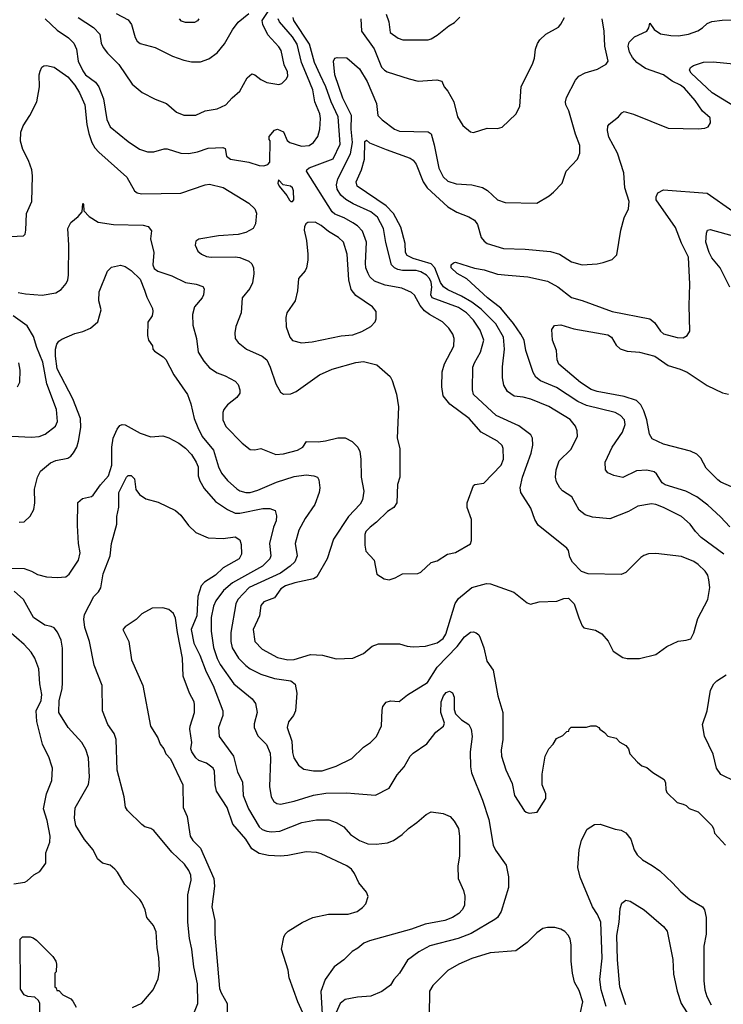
# Model space of a CAD drawing. Extents: x 997026 to 1115308, y 536381 to 619039.
# Tile 268 of 484: x 1065916 to 1070581, y 546909 to 553440. Entities that reach past the tile are written whole.
import ezdxf

# ---------------------------------------------------------------- set-up
doc = ezdxf.new("R2010")
doc.units = 0

msp = doc.modelspace()

# ---------------------------------------------------------------- linework, layer by layer
at = {"layer": '0CON20XD'}
for points in [[(1066303.9, 553453.9), (1066405, 553388.8), (1066447.1, 553345), (1066455.6, 553285), (1066470, 553255), (1066498, 553218), (1066572.9, 553142.9), (1066661.7, 553011.7), (1066727.7, 552957.7), (1066815, 552912), (1066890, 552885), (1066955, 552826.2), (1067005, 552806.2), (1067084.2, 552805.8), (1067145.6, 552834.4), (1067225, 552849.4), (1067282, 552875), (1067325, 552922.5), (1067375.7, 552965), (1067424.3, 553055), (1067455, 553080), (1067475, 553073.8), (1067514.3, 553044.3), (1067555, 553024), (1067635, 553011.2), (1067653.6, 553016.4), (1067683.3, 553045), (1067693.6, 553066.4), (1067691.2, 553095), (1067670.6, 553140.6), (1067648.9, 553235), (1067635, 553259.2), (1067560.5, 553340.5), (1067529.2, 553409.2), (1067524.7, 553435), (1067576, 553514)], [(1066555, 553481.1), (1066635, 553439.1), (1066657.4, 553407.4), (1066681.2, 553321.2), (1066695, 553298.6), (1066715, 553283.1), (1066814.6, 553254.6), (1066928.9, 553198.9), (1067005, 553171.4), (1067055, 553159.4), (1067115, 553160.6), (1067170.3, 553179.7), (1067225, 553220.8), (1067275, 553278.8), (1067328, 553372), (1067365, 553424), (1067435, 553481.5)], [(1068346, 553476), (1068363.3, 553425), (1068372.9, 553355), (1068425, 553317.5), (1068457.3, 553307.3), (1068625, 553307.5), (1068645, 553312.9), (1068685, 553337.1), (1068760.9, 553399.1), (1068799.1, 553420.9), (1068835, 553456.2)], [(1065815, 552000.5), (1065942.5, 552007.5), (1065951.7, 552018.3), (1065956.1, 552043.9), (1065961.4, 552155), (1065997.5, 552235), (1066000.9, 552405), (1065996.4, 552445), (1065975.5, 552505), (1065938, 552578), (1065921.2, 552635), (1065924.7, 552695), (1065939.1, 552735), (1065984.5, 552805), (1066030.6, 552895), (1066048.5, 552995), (1066045.7, 553075), (1066051.3, 553098.7), (1066064, 553125), (1066075.9, 553134.1), (1066095, 553136), (1066145, 553124.4), (1066235, 553060.5), (1066281.1, 553005), (1066313.1, 552955), (1066349.1, 552875), (1066361.3, 552745), (1066373.6, 552685), (1066395, 552625.7), (1066415, 552590.6), (1066440.9, 552560.9), (1066625.7, 552395), (1066678.1, 552305), (1066695, 552292.5), (1066724.6, 552284.6), (1066985, 552289.1), (1067145, 552343.9), (1067175, 552348.5), (1067266, 552326), (1067435, 552222.5), (1067475, 552185.8), (1067487.4, 552157.4), (1067480, 552085), (1067463.3, 552055), (1067415, 552029.2), (1067364.4, 552015.6), (1067235, 552006.7), (1067105, 551984.2), (1067085, 551971.2), (1067080, 551945), (1067096.7, 551905), (1067121.2, 551885), (1067155, 551868.9), (1067185, 551864.6), (1067345, 551867.5), (1067375, 551862.9), (1067435, 551839.2), (1067455, 551821.2), (1067466.9, 551795), (1067468.5, 551755), (1067458.8, 551695), (1067442.1, 551657.9), (1067391.4, 551595), (1067384.3, 551495.7), (1067350, 551405), (1067342.3, 551362.3), (1067344, 551325), (1067365, 551298.8), (1067420, 551255), (1067525, 551209.4), (1067554.3, 551185), (1067577.9, 551135), (1067615.4, 551025.4), (1067645, 550970), (1067665, 550956.7), (1067715, 550958.8), (1067750, 550975), (1067905, 551084.2), (1067987.4, 551122.6), (1068145, 551165.6), (1068195, 551171.9), (1068285, 551151.2), (1068372.7, 551072.7), (1068386.7, 551046.7), (1068414.2, 550955.8), (1068427, 550873), (1068420, 550665), (1068436.2, 550595), (1068436.2, 550405), (1068422.3, 550357.7), (1068416, 550235), (1068396.5, 550203.5), (1068355, 550178.6), (1068282.4, 550107.6), (1068239.4, 550075), (1068212.2, 550045), (1068204.4, 550025), (1068204.3, 549955), (1068211.2, 549915), (1068266.7, 549855), (1068285, 549762.5), (1068332.1, 549732.1), (1068365, 549724.3), (1068405, 549737.1), (1068455, 549763.8), (1068555, 549766.7), (1068575, 549776.7), (1068645, 549840), (1068685, 549850), (1068752.5, 549895), (1068805, 549906), (1068905, 549963.8), (1068912, 549985), (1068911.2, 550125), (1068884, 550204), (1068883.8, 550235), (1068925, 550350), (1068933.6, 550356.4), (1068994.3, 550365.7), (1069109.6, 550485), (1069123.1, 550525), (1069122.7, 550595), (1069114.4, 550615), (1069085, 550645.6), (1068975, 550703.3), (1068896.9, 550795), (1068768.9, 550888.9), (1068724.2, 550945), (1068715.8, 551005), (1068717.5, 551105), (1068732.4, 551157.6), (1068794.2, 551275), (1068796.9, 551325), (1068787.1, 551355), (1068760.8, 551395), (1068719.2, 551435), (1068633.6, 551483.6), (1068600.1, 551510.1), (1068572.5, 551545), (1068535, 551612.9), (1068515, 551631.5), (1068450.2, 551660.2), (1068339.8, 551679.8), (1068268.1, 551705), (1068237.5, 551735), (1068225.9, 551755.9), (1068211.8, 551795), (1068208.9, 551825), (1068214.7, 551965), (1068188.3, 552038.3), (1068155, 552072.5), (1068125, 552092.9), (1068067.5, 552125), (1068005, 552150), (1067987.5, 552165), (1067817.5, 552435), (1067820, 552445), (1067835, 552456.7), (1067995, 552517.9), (1068041.6, 552615), (1068027.7, 552795), (1067980.5, 552895), (1067945.1, 552995.1), (1067908.9, 553075), (1067871.7, 553155), (1067836.8, 553276.8), (1067733.7, 553435), (1067728.9, 553455)], [(1065905, 551630.8), (1065955, 551622.5), (1066065, 551613.1), (1066155, 551628.6), (1066190.2, 551649.8), (1066225, 551691.2), (1066235.6, 551715), (1066238.9, 551745), (1066242.9, 551945), (1066235.6, 552054.4), (1066254.5, 552095.5), (1066303.3, 552135), (1066330, 552165), (1066335, 552220), (1066340, 552215), (1066341.7, 552171.7), (1066376.7, 552135), (1066436.8, 552096.8), (1066537.7, 552082.3), (1066735, 552077.5), (1066768.8, 552068.8), (1066790.7, 552040.7), (1066784.1, 551985.9), (1066805.5, 551895), (1066799.6, 551815), (1066808.9, 551788.9), (1066832, 551772), (1066925, 551740.9), (1067015, 551696.5), (1067086.6, 551686.6), (1067130.7, 551670.7), (1067140, 551655), (1067134.3, 551615.7), (1067125.8, 551595), (1067074.5, 551535), (1067061.5, 551485), (1067063.6, 551415), (1067088.5, 551325), (1067098.6, 551235), (1067136.9, 551175), (1067175, 551131.9), (1067225, 551097.8), (1067277.8, 551077.8), (1067345, 551042), (1067365, 551020), (1067375.7, 550985), (1067375, 550962.5), (1067356, 550935), (1067293.3, 550885), (1067268.8, 550855), (1067262, 550835), (1067264.2, 550785), (1067282.6, 550742.6), (1067390.3, 550630.3), (1067445, 550590), (1067475, 550587.5), (1067515, 550596.2), (1067615, 550555.6), (1067665, 550559.5), (1067758.8, 550585), (1067793.8, 550605), (1067818.3, 550641.7), (1067895, 550639.4), (1067943.8, 550646.2), (1068025, 550665.7), (1068075, 550666), (1068121.7, 550641.7), (1068157.5, 550605), (1068170.8, 550575), (1068178.9, 550525), (1068180.5, 550405), (1068197.6, 550312.4), (1068190, 550255), (1068173.1, 550226.9), (1068095.6, 550145), (1067996.3, 549993.7), (1067954.3, 549865), (1067885.5, 549744.5), (1067865, 549731.9), (1067740, 549705), (1067678.6, 549685), (1067647.1, 549665), (1067606.7, 549605), (1067535, 549579.2), (1067515.7, 549555), (1067505.6, 549485), (1067463.8, 549396.2), (1067475, 549316.7), (1067524.7, 549264.7), (1067625, 549209.1), (1067694.7, 549194.7), (1067735, 549196.1), (1067845, 549228.9), (1067924.4, 549224.4), (1068015, 549200), (1068125, 549205.8), (1068195, 549236.2), (1068254.3, 549285.7), (1068295, 549300), (1068435, 549300), (1068485, 549284), (1068525, 549280.6), (1068607.5, 549285), (1068685, 549307.3), (1068725, 549335.6), (1068740.7, 549365), (1068803, 549567), (1068825, 549601.5), (1068915, 549674.5), (1069010.5, 549699.5), (1069038.3, 549698.3), (1069193, 549643), (1069281.2, 549571.2), (1069303.9, 549563.9), (1069360.5, 549579.5), (1069477.7, 549582.3), (1069525, 549600), (1069555, 549602.5), (1069593.3, 549565), (1069622.7, 549472.7), (1069645, 549420), (1069657, 549407), (1069735, 549390), (1069775, 549366.2), (1069818.8, 549318.8), (1069850.7, 549250.7), (1069915, 549210), (1069945, 549203.8), (1070025, 549203.8), (1070135, 549228.8), (1070207.7, 549282.3), (1070281.2, 549318.8), (1070336.1, 549323.9), (1070365.9, 549334.1), (1070385, 549372.5), (1070412.1, 549467.9), (1070478.8, 549595), (1070492.2, 549675), (1070485.4, 549725.4), (1070478.6, 549755), (1070462, 549782), (1070415, 549827.1), (1070385, 549846.7), (1070305, 549880.5), (1070135, 549900), (1070085, 549898), (1070055, 549886.2), (1070035, 549873.3), (1069935.9, 549774.1), (1069905, 549760), (1069685, 549763.8), (1069641.2, 549781.2), (1069581.2, 549841.2), (1069563.3, 549875), (1069555, 549920), (1069543.3, 549935), (1069355, 550088), (1069331.9, 550125), (1069305, 550201.2), (1069238.1, 550305), (1069234.5, 550335), (1069249.1, 550405), (1069308.1, 550565), (1069319.1, 550619.1), (1069317.1, 550665), (1069305, 550687.5), (1069226.6, 550746.6), (1069074.7, 550814.7), (1068926.2, 550955), (1068918.2, 550985), (1068921.8, 551135), (1068931.5, 551165), (1068971.5, 551235), (1068994.6, 551315), (1068969.7, 551379.7), (1068925, 551447.1), (1068877.7, 551495), (1068825, 551530.2), (1068652.1, 551595), (1068642.5, 551615), (1068648.5, 551665), (1068645, 551698.6), (1068633.7, 551723.7), (1068612.5, 551745), (1068575, 551767.6), (1068545, 551777.4), (1068455, 551777.5), (1068423.4, 551783.4), (1068400.6, 551795), (1068381.5, 551815), (1068342.8, 551962.8), (1068328.4, 552055), (1068289.5, 552129.5), (1068245.5, 552165), (1068128.1, 552218.1), (1068077.9, 552247.9), (1068045, 552275.4), (1068021.2, 552315), (1068017.3, 552345), (1068024.8, 552385), (1068109.2, 552550.8), (1068122, 552625), (1068113.9, 552715), (1068116, 552805), (1068058.7, 552918.7), (1068005.3, 553075), (1067997.1, 553165), (1068005, 553183.8), (1068020.5, 553189.5), (1068085, 553186.4), (1068169.6, 553115), (1068220.5, 553030.5), (1068281.2, 552885), (1068290, 552805), (1068319.2, 552775), (1068400.8, 552715), (1068435, 552699.6), (1068625, 552695.8), (1068643.4, 552683.4), (1068665, 552610), (1068695, 552456), (1068725, 552398.6), (1068755, 552369.4), (1068810.7, 552350.7), (1068915, 552345.7), (1068985, 552327.5), (1069017.8, 552307.8), (1069085, 552244.3), (1069135, 552227.5), (1069345, 552222.5), (1069427.5, 552272.5), (1069455, 552296.7), (1069513.6, 552356.4), (1069538.8, 552435), (1069613.8, 552515), (1069631.2, 552555), (1069630.8, 552605), (1069600.5, 552680.5), (1069556.9, 552835), (1069537.1, 552875), (1069534.3, 552895), (1069542.5, 552925), (1069601.7, 553038.3), (1069624.5, 553065.5), (1069665, 553088.6), (1069747.6, 553112.4), (1069804.2, 553145), (1069817.8, 553165), (1069795.4, 553264.6), (1069792, 553365), (1069777.8, 553445)], [(1066085.8, 553445), (1066165, 553370), (1066239.1, 553319.1), (1066274.5, 553285), (1066293.8, 553245), (1066304.6, 553165), (1066335, 553100), (1066353.6, 553075), (1066418.2, 553025), (1066440.7, 552995), (1066470.8, 552915), (1066495, 552778.8), (1066515, 552729.2), (1066635, 552631.4), (1066710.6, 552580.6), (1066762.6, 552562.6), (1066806.4, 552563.6), (1066875, 552584.4), (1066894.4, 552584.4), (1066985, 552554.5), (1067038.3, 552551.7), (1067095, 552563.5), (1067165, 552587.5), (1067263, 552593), (1067277.5, 552585), (1067286.7, 552535), (1067313.3, 552515), (1067435.5, 552495.5), (1067505, 552472.9), (1067535, 552470), (1067560.5, 552479.5), (1067574.2, 552495.8), (1067577.5, 552637.5), (1067570, 552645), (1067570, 552665), (1067605, 552706.7), (1067625, 552713.3), (1067665, 552696.7), (1067689.3, 552639.3), (1067707.5, 552625), (1067785, 552600.4), (1067835, 552605.5), (1067864.3, 552625), (1067893.1, 552665), (1067907.3, 552715), (1067910, 552785), (1067905.4, 552815), (1067874, 552895), (1067859.8, 552975), (1067825, 553061.5), (1067785.8, 553155.8), (1067756.6, 553276.6), (1067725, 553327.1), (1067638.4, 553425), (1067630.8, 553445)], [(1067104.2, 553445), (1067095, 553432.5), (1067075, 553422.2), (1067015, 553421.1), (1066989.3, 553429.3), (1066975, 553446.7)], [(1068178.5, 553445), (1068183.1, 553363.1), (1068265.9, 553245.9), (1068316.2, 553126.2), (1068334.6, 553104.6), (1068353.8, 553093.8), (1068497.6, 553047.6), (1068558.8, 553031.2), (1068681.2, 553041.2), (1068715, 553032.5), (1068730, 552995), (1068755.8, 552965.8), (1068795.8, 552895), (1068818.6, 552795), (1068855, 552738.8), (1068905, 552696.7), (1068925, 552691.2), (1069015, 552720), (1069085, 552718.8), (1069115, 552726.7), (1069205, 552813.3), (1069232, 552865), (1069242.1, 552997.9), (1069315.7, 553145), (1069329.2, 553185), (1069335.7, 553245), (1069348.7, 553281.3), (1069365, 553306), (1069405, 553344), (1069488.7, 553391.3), (1069505, 553410), (1069528, 553455)], [(1068345, 552578.1), (1068505, 552521.9), (1068525, 552508.6), (1068545, 552481.2), (1068590.9, 552365), (1068617.5, 552325), (1068755, 552197.9), (1068815, 552163.6), (1068895, 552132.5), (1068930.8, 552110.8), (1068950.8, 552080.8), (1068975.5, 551995), (1068995, 551970), (1069016, 551955), (1069125, 551922.7), (1069268.7, 551918.7), (1069435, 551902.5), (1069494.5, 551884.5), (1069575, 551834.2), (1069645, 551814.4), (1069745, 551820), (1069785, 551828.8), (1069845, 551850), (1069875, 551880), (1069901.2, 552045), (1069923.3, 552125), (1069952, 552185), (1069958.1, 552235), (1069928.9, 552325), (1069922.5, 552425), (1069880.4, 552555), (1069821.9, 552661.9), (1069812.7, 552705), (1069816.3, 552733.7), (1069823.8, 552746.2), (1069887.5, 552795), (1069908.3, 552821.7), (1069925, 552830), (1069985, 552814), (1070215, 552720), (1070415, 552716.7), (1070459.3, 552720.7), (1070480.7, 552729.3), (1070496.2, 552755), (1070495, 552790), (1070443.8, 552833.8), (1070394.5, 552905), (1070324.6, 552985), (1070298.2, 553005), (1070242.5, 553032.5), (1070185.2, 553075.2), (1070066.6, 553116.6), (1070008.1, 553155), (1069978.7, 553188.7), (1069958.5, 553225), (1069950.9, 553265), (1069958.1, 553291.9), (1069993.4, 553326.6), (1070073.8, 553365), (1070087.5, 553385), (1070095, 553417.5), (1070123.8, 553375), (1070165, 553346.9), (1070234.2, 553334.2), (1070285, 553332.9), (1070351.2, 553345), (1070412.8, 553367.2), (1070444.5, 553385.5), (1070475, 553414), (1070505, 553427.5), (1070575, 553436.9), (1070745, 553440)], [(1070685, 552847.2), (1070508.5, 552955), (1070368.8, 553085), (1070356.7, 553105), (1070365, 553122.5), (1070384.1, 553135.9), (1070451.1, 553158.9), (1070515, 553160), (1070765, 553135.3)], [(1070584, 549894), (1070434.7, 550004.7), (1070396.9, 550045), (1070362.5, 550095), (1070304.2, 550145), (1070186, 550205), (1070135, 550225.4), (1070105, 550230), (1070015, 550213.3), (1069952.6, 550177.4), (1069829.8, 550130.2), (1069715, 550141.5), (1069665, 550156.5), (1069625.9, 550185.9), (1069576.9, 550275), (1069515.4, 550315.4), (1069497.1, 550335), (1069475.6, 550375), (1069467.8, 550405), (1069473.5, 550455), (1069492.2, 550515), (1069570.5, 550589.5), (1069614.2, 550675), (1069613, 550713), (1069602.5, 550745), (1069565, 550788.6), (1069424, 550875), (1069305, 550922.7), (1069255, 550936.4), (1069195, 550943.5), (1069150.6, 550975), (1069126.7, 551015), (1069117.5, 551065), (1069117.6, 551137.6), (1069130.9, 551255), (1069123.6, 551335), (1069073.4, 551423.4), (1068975, 551521.1), (1068915, 551567), (1068846.4, 551606.4), (1068755, 551647.5), (1068727.1, 551667.1), (1068707.4, 551697.4), (1068668.2, 551795), (1068645, 551821.3), (1068525.1, 551855.1), (1068486.1, 551875), (1068475.3, 551895), (1068472, 551955), (1068444.1, 552065), (1068395.5, 552155.5), (1068345.5, 552205.5), (1068154.4, 552335), (1068146.7, 552365), (1068181.5, 552445), (1068201.8, 552515), (1068205, 552632.5), (1068215, 552640), (1068235, 552623.8), (1068345, 552578.1)], [(1067725, 552233.3), (1067733.3, 552245), (1067731.9, 552305), (1067725.6, 552325), (1067712.5, 552335), (1067663.8, 552343.8), (1067632.5, 552377.5), (1067627.5, 552355), (1067637.5, 552335), (1067686.7, 552275), (1067705, 552243.3), (1067715, 552233.8), (1067725, 552233.3)], [(1070625, 550075.8), (1070563.3, 550143.3), (1070479.6, 550219.6), (1070405, 550275.5), (1070332.6, 550312.6), (1070195.9, 550355.9), (1070177.1, 550367.1), (1070138, 550428), (1070122.2, 550442.2), (1070075, 550452.5), (1070005, 550447.7), (1069915, 550404.2), (1069855, 550415.8), (1069816.7, 550435), (1069801.2, 550455), (1069798, 550505), (1069845.5, 550605), (1069912.5, 550705), (1069930.9, 550755), (1069925.5, 550785), (1069899.4, 550815), (1069865, 550835.4), (1069675, 550881.4), (1069616.6, 550906.6), (1069475, 551000.9), (1069370, 551045), (1069338.5, 551068.5), (1069319.9, 551099.9), (1069272.9, 551245), (1069260, 551315), (1069240, 551355), (1069191.1, 551425), (1069106.2, 551526.2), (1069017.1, 551595), (1068881.7, 551721.7), (1068815.9, 551755.9), (1068776.7, 551795), (1068776.7, 551815), (1068791.7, 551828.3), (1068805, 551831.2), (1068931.4, 551791.4), (1068995, 551780.5), (1069085, 551752.9), (1069154.6, 551744.6), (1069285.5, 551734.5), (1069415, 551706.2), (1069485, 551669.1), (1069575, 551596.5), (1069645, 551577.5), (1069845, 551503.8), (1070093.3, 551455), (1070125, 551430.8), (1070164.6, 551374.6), (1070185, 551357.1), (1070275, 551332), (1070315, 551330), (1070342.5, 551345), (1070360, 551375), (1070356, 551545), (1070360.6, 551685), (1070350, 551865), (1070305, 551958.8), (1070265, 552062), (1070137.1, 552245), (1070135.8, 552265), (1070147.7, 552292.3), (1070185, 552312), (1070475, 552288.5), (1070645, 552169.1)], [(1067785.8, 551295.8), (1067855, 551304.4), (1068047, 551343), (1068125, 551350), (1068185, 551372.5), (1068244.1, 551405.9), (1068273.6, 551436.4), (1068280, 551455), (1068278.8, 551505), (1068256, 551535), (1068145, 551611.1), (1068115, 551650), (1068099.6, 551715), (1068088.2, 551885), (1068062.5, 551965), (1068030.6, 551995), (1067964.7, 552034.7), (1067915, 552075.6), (1067875, 552096), (1067826.1, 552093.9), (1067812.5, 552085), (1067803.6, 552066.4), (1067802, 552045), (1067817.8, 551975), (1067827.5, 551885), (1067826.7, 551845), (1067817.8, 551795), (1067808.1, 551775), (1067765.5, 551724.5), (1067757.8, 551642.2), (1067741.9, 551575), (1067688, 551495), (1067681.4, 551465), (1067683.7, 551403.7), (1067708.1, 551335), (1067725, 551312.5), (1067785.8, 551295.8)], [(1070625.4, 551665.4), (1070561.1, 551795), (1070505, 551860), (1070488.2, 551895), (1070466.7, 551965), (1070469.2, 552025), (1070475.9, 552044.1), (1070495, 552048), (1070662, 552002)], [(1065913, 550107), (1065945, 550110), (1065985, 550146.7), (1066009.3, 550190.7), (1066017.5, 550235), (1066014.7, 550325.3), (1066034.7, 550405.3), (1066054.5, 550445), (1066120.2, 550499.8), (1066155, 550516.5), (1066235, 550532.9), (1066254.5, 550545.5), (1066272.1, 550567.9), (1066294.3, 550605), (1066306.7, 550645), (1066321.2, 550735), (1066318.8, 550795), (1066269.2, 550925), (1066164.2, 551125), (1066152.6, 551207.4), (1066153.4, 551255), (1066161.5, 551288.5), (1066175, 551308), (1066195, 551320.8), (1066281.2, 551358.8), (1066335, 551371.2), (1066385, 551393.8), (1066433.6, 551436.4), (1066456, 551515), (1066440, 551575), (1066442.5, 551635), (1066498.7, 551771.3), (1066525, 551799.2), (1066585, 551812.9), (1066615, 551802.9), (1066656.1, 551776.1), (1066715, 551718.6), (1066744.4, 551645), (1066759.7, 551599.7), (1066796.7, 551525), (1066800, 551505), (1066793.6, 551476.4), (1066766.4, 551433.6), (1066763.8, 551345), (1066770, 551315), (1066795.9, 551275.9), (1066800, 551255), (1066810.5, 551240.5), (1066866.7, 551205), (1066885, 551186.7), (1066938, 551085), (1067028.6, 550955), (1067051.9, 550891.9), (1067073.5, 550795), (1067096.9, 550735), (1067126.9, 550675), (1067200.7, 550585), (1067233.6, 550473.6), (1067253.4, 550433.4), (1067293.9, 550383.9), (1067355, 550327.3), (1067376, 550315), (1067415, 550304.6), (1067445, 550304.7), (1067495, 550319.1), (1067618.4, 550371.6), (1067735, 550411.2), (1067815, 550420.5), (1067865.5, 550415.5), (1067890, 550405), (1067898.8, 550388.8), (1067905.8, 550335), (1067901.9, 550305), (1067873.3, 550225), (1067808.9, 550131.1), (1067767.1, 550055), (1067743.6, 549965), (1067756.5, 549885), (1067741.1, 549845), (1067710.5, 549815), (1067645, 549769.7), (1067437.3, 549675), (1067362, 549595), (1067350, 549565), (1067317.1, 549375), (1067315.9, 549315), (1067324.8, 549274.8), (1067367.5, 549205), (1067415.7, 549155.7), (1067445, 549134.6), (1067515, 549099.2), (1067605, 549071.5), (1067715, 549055.5), (1067741.9, 549031.9), (1067753.9, 548973.9), (1067744.6, 548855), (1067731.8, 548825), (1067698, 548782), (1067690, 548745), (1067720.9, 548655), (1067725, 548580), (1067734.4, 548545), (1067765.5, 548495.5), (1067800, 548470), (1067865, 548457.3), (1067921.7, 548458.3), (1068015, 548489.2), (1068119.1, 548540.9), (1068195, 548616), (1068241.2, 548645), (1068282, 548685), (1068314.2, 548755.8), (1068319.7, 548860.3), (1068324.4, 548885.6), (1068345.9, 548914.1), (1068375, 548923.3), (1068431.7, 548918.3), (1068487.7, 548962.3), (1068619.2, 549045), (1068684, 549146), (1068816.8, 549283.2), (1068865, 549346), (1068905, 549377.5), (1068925, 549380.8), (1068943.4, 549373.4), (1068959.5, 549359.5), (1068969.7, 549339.7), (1068993.6, 549273.6), (1069014.3, 549185), (1069056, 549125), (1069085.8, 548955), (1069118.6, 548845), (1069120, 548665), (1069107.5, 548595), (1069110, 548555), (1069138.6, 548465), (1069182.5, 548375), (1069197.5, 548295), (1069261.4, 548195), (1069275, 548182.9), (1069295, 548177.1), (1069346.2, 548183.8), (1069405.7, 548275), (1069404.2, 548305), (1069380.8, 548365), (1069380, 548435), (1069400, 548555), (1069424, 548605), (1069453.8, 548635), (1069475, 548672.5), (1069518.3, 548691.7), (1069545, 548720), (1069558.3, 548721.7), (1069560, 548735), (1069573, 548747), (1069675, 548747.5), (1069703.9, 548756.1), (1069736.1, 548756.1), (1069756.4, 548746.4), (1069763.6, 548733.6), (1069793, 548713), (1069815, 548687.5), (1069870, 548675), (1069895, 548647.5), (1069935.9, 548625.9), (1069953.6, 548603.6), (1069961.7, 548571.7), (1070013.3, 548515), (1070041.2, 548491.2), (1070075, 548480), (1070115, 548446.7), (1070189.5, 548399.5), (1070199.3, 548379.3), (1070200, 548335), (1070207.5, 548315), (1070275, 548247.5), (1070315, 548237.5), (1070335, 548227.5), (1070355, 548207.5), (1070415, 548186.7), (1070505.9, 548095.9), (1070516.4, 548076.4), (1070523.3, 548045), (1070595.8, 547965.8)], [(1065865, 550677.5), (1065995, 550671.1), (1066045, 550675.5), (1066085, 550690), (1066152.9, 550745), (1066166.4, 550775), (1066160.4, 550855), (1066095.9, 551025), (1066069, 551169), (1066028.8, 551265), (1066008.5, 551338.5), (1065965, 551410), (1065874, 551475)], [(1070635, 550341.5), (1070565, 550373.1), (1070545, 550388.6), (1070468.6, 550465), (1070432.4, 550532.4), (1070405, 550558.1), (1070365, 550577.5), (1070185.4, 550625.4), (1070110.6, 550660.6), (1070092, 550692), (1070073.6, 550785), (1070054.1, 550845), (1070033.8, 550885), (1070005, 550914.6), (1069925, 550941.8), (1069744.7, 550974.7), (1069705, 550987.5), (1069635, 551034.5), (1069492, 551155), (1069480, 551185), (1069476, 551245), (1069450, 551315), (1069444.2, 551385.8), (1069462.5, 551412.5), (1069505, 551415.7), (1069589.7, 551389.7), (1069815, 551350), (1069839.4, 551335), (1069870.3, 551280.3), (1069896.8, 551256.8), (1069945, 551242.3), (1070025, 551234.6), (1070128.3, 551208.3), (1070215, 551146.4), (1070295, 551122.9), (1070342.1, 551102.1), (1070474, 551014), (1070576.2, 550965), (1070615, 550956.2)], [(1065902.5, 551005), (1065916.2, 551035), (1065920.4, 551115), (1065910, 551165)], [(1065855, 549803.3), (1065945, 549799.2), (1065995, 549782), (1066035, 549760.8), (1066094.5, 549744.5), (1066165, 549740.5), (1066222.5, 549745), (1066245, 549762), (1066305.8, 549855), (1066316.9, 549905), (1066306.9, 549965), (1066300, 550085), (1066302.7, 550237.3), (1066332.5, 550265), (1066391.7, 550278.3), (1066403, 550287), (1066450.9, 550355), (1066505.4, 550415), (1066526.3, 550485), (1066528.2, 550605), (1066535.7, 550664.3), (1066562, 550725), (1066581.2, 550748.8), (1066595, 550756.2), (1066615, 550753.8), (1066715, 550697.1), (1066785, 550672.9), (1066865, 550679.2), (1066905, 550667.5), (1066972, 550632), (1067015, 550598.1), (1067055, 550555.8), (1067086.7, 550505), (1067098.5, 550475), (1067100.5, 550415), (1067110.5, 550380.5), (1067140.2, 550330.2), (1067215, 550244.4), (1067295, 550191.2), (1067345, 550166.9), (1067375, 550166.9), (1067527.6, 550197.6), (1067575, 550198.1), (1067610, 550185), (1067619.7, 550149.7), (1067615.8, 550115.8), (1067599.5, 550075), (1067572.1, 549965), (1067581.2, 549885), (1067575.8, 549864.2), (1067526.4, 549815), (1067326.1, 549703.9), (1067267.9, 549655), (1067215.6, 549585), (1067200.2, 549549.8), (1067186.8, 549475), (1067185.4, 549385), (1067201.9, 549275), (1067225, 549202.9), (1067245, 549163.5), (1067335.5, 549035), (1067457.5, 548935), (1067480.8, 548905), (1067490.8, 548845), (1067471.3, 548768.7), (1067471.4, 548745), (1067495, 548691.2), (1067552.4, 548632.4), (1067575.9, 548575.9), (1067580, 548535), (1067572.4, 548355), (1067583.8, 548285), (1067600.6, 548255), (1067620.7, 548240.7), (1067645, 548237.1), (1067735, 548255.9), (1067865, 548296.8), (1067945, 548310.4), (1068085, 548312.1), (1068137, 548307), (1068275, 548295.6), (1068366, 548344), (1068418.6, 548431.4), (1068465, 548484), (1068505, 548555.8), (1068525, 548575.7), (1068615, 548637.5), (1068676.2, 548713.8), (1068726, 548755), (1068732, 548775), (1068708, 548845), (1068710, 548915), (1068726.2, 548955), (1068745, 548976.7), (1068765, 548986.7), (1068786.7, 548975), (1068796.1, 548946.1), (1068796.7, 548865), (1068806.4, 548836.4), (1068845.9, 548795.9), (1068895, 548766.2), (1068910, 548735), (1068916.5, 548685), (1068902.9, 548585), (1068904.7, 548484.7), (1068912.7, 548445), (1068983.8, 548263.8), (1069026.5, 548135), (1069054.5, 547964.5), (1069071.1, 547931.1), (1069141.7, 547831.7), (1069156.7, 547755), (1069156.7, 547685), (1069109.4, 547525), (1069083.8, 547486.2), (1069067.6, 547472.4), (1068910.6, 547379.4), (1068824.1, 547345.9), (1068635, 547296.7), (1068563.3, 547256.7), (1068488.3, 547201.7), (1068435, 547116.2), (1068398, 547075), (1068375, 547036.2), (1068317.5, 546995), (1068245, 546964.2), (1068155, 546956.7), (1068075, 546941.4), (1068040, 546915), (1068013.5, 546855)], [(1067075, 546860), (1067096.9, 546915), (1067094.6, 547044.6), (1067071.7, 547158.3), (1067058.5, 547275), (1067042.1, 547345), (1067031.2, 547455), (1067030.9, 547635), (1067043.7, 547696.3), (1067052.7, 547732.7), (1067050, 547765), (1067037.4, 547797.4), (1067009.4, 547839.4), (1066925, 547917.5), (1066805, 548063.3), (1066785.9, 548075.9), (1066745, 548086.7), (1066725, 548101.2), (1066630, 548195), (1066616.8, 548216.8), (1066607.8, 548285), (1066563.4, 548463.4), (1066555.3, 548665.3), (1066542.2, 548705), (1066501.1, 548765), (1066464.3, 548855), (1066463, 549023), (1066409.6, 549159.6), (1066379.5, 549315), (1066348.9, 549408.9), (1066342.2, 549465), (1066345.6, 549495), (1066408, 549615), (1066438.8, 549645), (1066455, 549672.5), (1066469.2, 549765), (1066516.8, 549883.2), (1066524.2, 549965), (1066560, 550095), (1066560.8, 550145), (1066573, 550207), (1066574.4, 550305), (1066625, 550406.7), (1066635, 550416.7), (1066655, 550416.7), (1066676.7, 550395), (1066686.7, 550325), (1066710.5, 550290.5), (1066752.7, 550262.7), (1066835, 550240), (1066950, 550185), (1066985, 550153.8), (1067035.5, 550085.5), (1067085, 550038), (1067165, 550002.5), (1067265, 550000), (1067345, 550010), (1067375, 549990), (1067385, 549960), (1067387.1, 549895), (1067372.5, 549865), (1067265, 549804.4), (1067214.5, 549755), (1067140.8, 549709.2), (1067118.9, 549685), (1067097.5, 549615), (1067090.2, 549485), (1067053.7, 549395), (1067071, 549305), (1067110.3, 549225), (1067151.9, 549115), (1067200, 549025), (1067262.1, 548855), (1067262.5, 548825), (1067234.6, 548745), (1067238.6, 548685), (1067334.4, 548555), (1067359.7, 548449.7), (1067393.3, 548385), (1067397.9, 548295), (1067432.5, 548205), (1067505, 548086.9), (1067525, 548069.7), (1067555, 548057.3), (1067585, 548053.3), (1067641.9, 548058.1), (1067787.5, 548115), (1067885, 548132.9), (1067965, 548132.9), (1068015, 548115.8), (1068065, 548086.2), (1068110, 548035), (1068168.8, 547995), (1068225, 547973.5), (1068279.3, 547970.7), (1068355, 547980), (1068393.7, 547996.3), (1068452, 548035), (1068493.8, 548076.2), (1068550, 548115), (1068610.7, 548169.3), (1068644.3, 548185.7), (1068725, 548176), (1068770, 548155), (1068798, 548125), (1068826.3, 548076.3), (1068831.8, 548025), (1068831.8, 547895), (1068820.5, 547825), (1068823.3, 547745), (1068858.6, 547665), (1068866.8, 547626.8), (1068864.4, 547565.6), (1068849.4, 547535), (1068827.6, 547512.4), (1068786, 547485), (1068735, 547464.5), (1068605, 547441.5), (1068515, 547408.5), (1068235, 547331.4), (1068198.8, 547315), (1068159.1, 547280.9), (1068120.9, 547259.1), (1068065.5, 547204.5), (1068000.9, 547159.1), (1067942.1, 547075), (1067913.1, 546995), (1067922.6, 546845)], [(1066665, 546888.6), (1066725, 546917.1), (1066802, 547005), (1066835, 547077.5), (1066842.5, 547135), (1066839.7, 547219.7), (1066827.1, 547285), (1066821.2, 547391.2), (1066802.3, 547432.3), (1066760, 547485), (1066748.8, 547535), (1066726.2, 547585), (1066713.3, 547605), (1066614.2, 547704.2), (1066565, 547786.7), (1066546.7, 547805), (1066515, 547833.3), (1066465, 547846.7), (1066432, 547875), (1066403.6, 547933.6), (1066345, 548002), (1066288.6, 548095), (1066280, 548145), (1066285, 548212.5), (1066372.6, 548367.4), (1066379.5, 548415), (1066372.9, 548545), (1066355, 548600), (1066328.6, 548645), (1066237.5, 548745), (1066175.7, 548845), (1066176.9, 548925), (1066197.4, 549002.6), (1066201.1, 549045), (1066199.4, 549270.6), (1066190.4, 549325), (1066167.1, 549377.1), (1066145, 549406), (1066125, 549416), (1066083.2, 549423.2), (1066008, 549475), (1065942, 549595), (1065879.7, 549649.7)], [(1067845.8, 546735), (1067759.5, 546925), (1067702, 547085), (1067696.2, 547135), (1067651.2, 547275), (1067668.6, 547355), (1067677.1, 547375), (1067696, 547395), (1067788.8, 547451.2), (1067858.8, 547485), (1067963.6, 547506.4), (1068095, 547508.2), (1068154, 547526), (1068189.4, 547550.6), (1068212, 547575), (1068225.7, 547625), (1068216.7, 547653.3), (1068165.5, 547715), (1068137.2, 547777.2), (1068115.3, 547805.3), (1068085, 547827.5), (1067915, 547907.8), (1067885, 547916.7), (1067815, 547920.5), (1067693, 547897), (1067645, 547892.7), (1067565, 547896.9), (1067505, 547910), (1067455, 547940.8), (1067415, 548004), (1067328.9, 548105), (1067291.5, 548215), (1067222.1, 548322.1), (1067212.9, 548365), (1067208.6, 548455), (1067198.1, 548475), (1067155, 548508.9), (1067105, 548526), (1067084.3, 548544.3), (1067056.7, 548585), (1067050, 548605), (1067057.5, 548645), (1067043.8, 548735), (1067046.1, 548753.9), (1067076.2, 548845), (1067076.2, 548895), (1067073.3, 548915), (1067042.3, 548972.3), (1067000.8, 549085), (1066996.2, 549205), (1066962.1, 549375), (1066950.3, 549470.3), (1066935, 549501.2), (1066905, 549528), (1066865, 549540), (1066795, 549536), (1066725, 549500), (1066688.6, 549461.4), (1066615, 549414), (1066599.2, 549395), (1066640.6, 549315), (1066656.9, 549195), (1066732, 549025), (1066784, 548755), (1066833, 548677), (1066846.7, 548635), (1066872.5, 548605), (1066885, 548570), (1066917, 548537), (1066998.8, 548365), (1067000.8, 548215), (1067026.9, 548155), (1067046.2, 548025), (1067063.6, 547995), (1067115.9, 547945.9), (1067203.6, 547745), (1067207.6, 547692.4), (1067190.6, 547555), (1067209.5, 547465), (1067210, 547375), (1067241.8, 547015), (1067251.1, 546985), (1067291.4, 546915), (1067292, 546802)], [(1065877.7, 547707.7), (1065949.3, 547720.7), (1065965, 547727.5), (1066010.8, 547769.2), (1066049.7, 547790.3), (1066090, 547845), (1066088.8, 547915), (1066116.9, 547985), (1066119.1, 548025), (1066097.6, 548127.6), (1066073.5, 548205), (1066094.5, 548305), (1066130, 548395), (1066133.1, 548475), (1066128.1, 548495), (1066111.4, 548545), (1066068.5, 548635), (1066029.3, 548785), (1066026.2, 548855), (1066058.7, 548925), (1066064, 548964), (1066048.8, 549035), (1066043.6, 549135), (1066016, 549206), (1065993.1, 549245), (1065946.4, 549296.4), (1065843.8, 549385)], [(1070665, 548385.8), (1070564.5, 548434.5), (1070535.6, 548475.6), (1070515, 548567.5), (1070457.3, 548687.3), (1070444, 548765), (1070474.1, 548855.9), (1070497.3, 548992.7), (1070518, 549035), (1070538.8, 549055), (1070601.2, 549095)], [(1069804.6, 546895), (1069772.7, 547005), (1069762, 547075), (1069777.5, 547215), (1069769.6, 547455), (1069747.5, 547505), (1069714.5, 547555), (1069633.1, 547753.1), (1069617.2, 547817.2), (1069625.5, 547935), (1069641.1, 547998.9), (1069678.3, 548071.7), (1069727.3, 548102.7), (1069765, 548104.3), (1069865, 548070.8), (1069905, 548064.2), (1069935, 548046), (1069969.2, 548005), (1069989.5, 547935), (1070010.5, 547900.5), (1070045, 547868.6), (1070110.5, 547830.5), (1070160, 547795), (1070245.5, 547715.5), (1070298.8, 547655), (1070358.8, 547605), (1070443.3, 547555), (1070455.9, 547535.9), (1070467.1, 547485), (1070467.1, 547375), (1070453.1, 547295), (1070453.1, 547065), (1070460, 547005), (1070471.7, 546961.7), (1070501.5, 546905)], [(1069936.2, 546906.2), (1069896, 547025), (1069880, 547205), (1069874.7, 547365), (1069890.4, 547455), (1069897.8, 547545), (1069908.8, 547581.2), (1069935, 547599.4), (1069964.5, 547594.5), (1070056.1, 547536.1), (1070185.3, 547425.3), (1070209.5, 547395), (1070246.9, 547206.9), (1070250.5, 547109.5), (1070276, 546996), (1070301.5, 546915), (1070373.8, 546805)], [(1069633.8, 546855), (1069650.5, 546925), (1069625, 547000), (1069595.6, 547055.6), (1069580.8, 547115), (1069572.9, 547195), (1069572.5, 547305), (1069565, 547342.5), (1069555, 547366.7), (1069531.7, 547391.7), (1069505, 547408), (1069465, 547420), (1069415, 547420), (1069385, 547412), (1069345.5, 547384.5), (1069280.3, 547319.7), (1069205, 547264), (1069035, 547250.6), (1068915, 547213.6), (1068828.8, 547175), (1068755, 547134), (1068655, 547034), (1068633.7, 546996.3), (1068630.8, 546835)], [(1066050, 546775), (1066050, 546915), (1066040, 546935), (1066017, 546957), (1065970.7, 546960.7), (1065945, 546972.5), (1065920.7, 547010.7), (1065918.3, 547341.7), (1065935, 547357.5), (1065985, 547356.2), (1066005, 547350), (1066027.5, 547335), (1066135.9, 547225.9), (1066155.9, 547195.9), (1066160, 547175), (1066157.5, 547125), (1066150, 547115), (1066150, 547025), (1066158.3, 547018.3), (1066161.7, 547001.7), (1066175, 547000), (1066201.7, 546971.7), (1066255, 546946.7), (1066269.3, 546929.3), (1066290.7, 546890.7)]]:
    msp.add_lwpolyline(points, dxfattribs=at)

doc.saveas('drawing.dxf')
